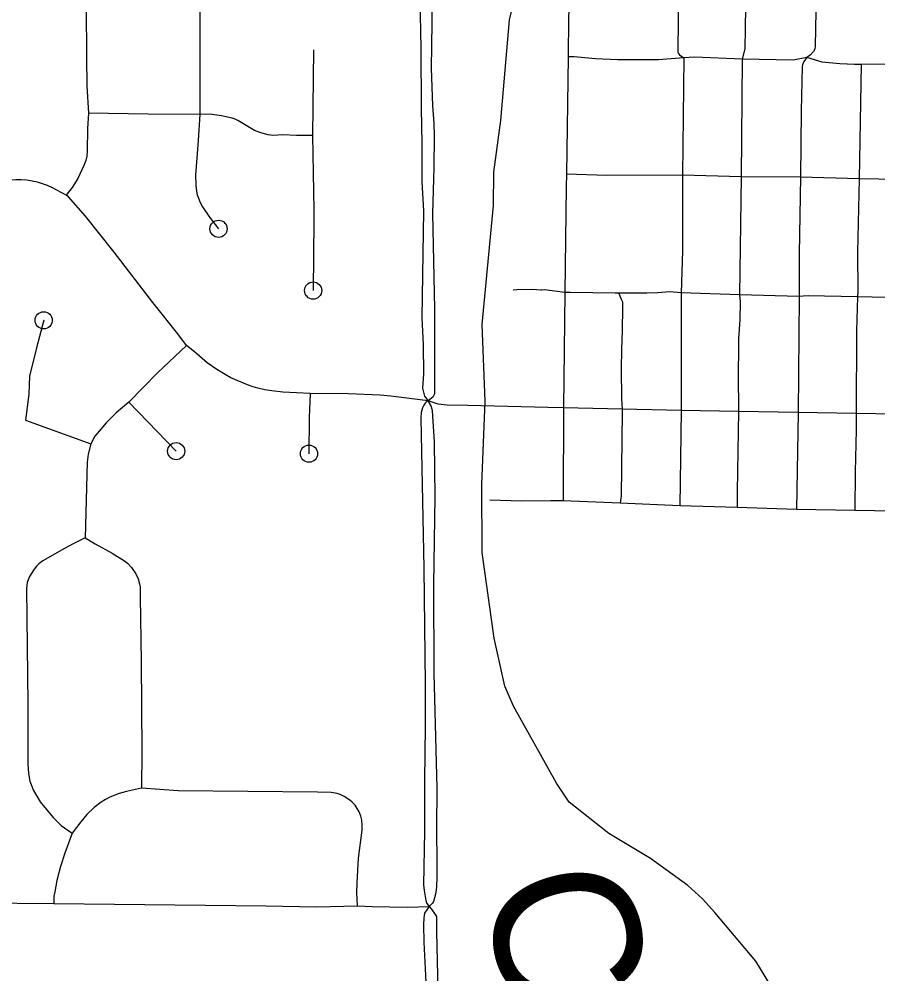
# Model space of a CAD drawing. Extents: x -19 to 366, y -4 to 359.
# Drawn here: x 151.042 to 151.514, y 190.163 to 190.688 of the extents above; entities that cross this region are included whole.
import ezdxf

# ---------------------------------------------------------------- set-up
doc = ezdxf.new("R2010")
doc.units = 0
for name, color, linetype in [('R_Striping', 7, 'Continuous'), ('R_Temp Easement', 7, 'Continuous'), ('Sheet Fence', 7, 'Continuous')]:
    doc.layers.add(name, color=color, linetype=linetype)

msp = doc.modelspace()

# ---------------------------------------------------------------- linework, layer by layer
at = {"layer": 'R_Striping'}
for points in [[(151.26683, 190.91878), (151.2647, 190.91541), (151.26336, 190.91206), (151.26227, 190.90888), (151.26172, 190.90513), (151.26213, 190.87481), (151.26327, 190.83911), (151.26375, 190.81667), (151.26374, 190.79555), (151.26304, 190.77634), (151.26215, 190.69894), (151.26257, 190.67167), (151.26283, 190.63825), (151.26321, 190.61929), (151.26314, 190.598), (151.26406, 190.58212), (151.26308, 190.5232), (151.26381, 190.50834), (151.264, 190.49248), (151.26347, 190.48459), (151.26467, 190.48023), (151.26671, 190.4776)], [(151.14089, 190.86869), (151.14062, 190.81903), (151.14068, 190.80419), (151.14095, 190.75255), (151.14096, 190.74761), (151.14096, 190.69299), (151.14098, 190.63512)], [(151.48073, 190.77906), (151.48052, 190.72512), (151.48049, 190.72052), (151.47954, 190.67289), (151.47929, 190.67096), (151.47869, 190.66963), (151.47704, 190.66785), (151.47498, 190.66645)], [(151.40435, 190.77026), (151.39064, 190.75752), (151.3696, 190.73392), (151.36543, 190.72942), (151.35221, 190.71517), (151.35016, 190.71235), (151.34738, 190.70808), (151.3463, 190.70611), (151.34547, 190.70381), (151.34488, 190.70138), (151.34422, 190.69724), (151.34383, 190.68811), (151.34371, 190.66672)], [(151.40435, 190.77026), (151.40466, 190.73119), (151.40454, 190.71968), (151.40398, 190.67019), (151.40407, 190.66937), (151.40436, 190.6686), (151.40483, 190.66793), (151.40734, 190.66619)], [(151.07816, 190.76943), (151.07843, 190.7533), (151.07834, 190.74577), (151.07823, 190.73682), (151.07846, 190.69428), (151.07861, 190.66639)], [(151.44175, 190.72879), (151.44143, 190.70543), (151.4408, 190.67111), (151.43946, 190.66547)], [(151.26891, 190.69813), (151.26835, 190.66033), (151.26901, 190.63993), (151.26968, 190.6302), (151.26989, 190.62336), (151.2697, 190.60595), (151.2691, 190.58062), (151.2701, 190.52828), (151.27022, 190.50594), (151.27005, 190.48156), (151.26914, 190.47972), (151.26671, 190.4776)], [(151.20365, 190.67061), (151.20302, 190.62349)], [(151.07861, 190.66639), (151.07881, 190.65087), (151.07974, 190.63578)], [(151.34371, 190.66672), (151.34275, 190.60224)], [(151.40734, 190.66619), (151.39331, 190.66506), (151.37081, 190.66509), (151.35867, 190.66564), (151.347, 190.66685), (151.34371, 190.66672)], [(151.40734, 190.66619), (151.40648, 190.60162)], [(151.43946, 190.66547), (151.41311, 190.66651), (151.40734, 190.66619)], [(151.43946, 190.66547), (151.43876, 190.60083)], [(151.47498, 190.66645), (151.46751, 190.66499), (151.43946, 190.66547)], [(151.47498, 190.66645), (151.47329, 190.66428), (151.47266, 190.66243), (151.47248, 190.6613), (151.47183, 190.63712), (151.47143, 190.60056)], [(151.50477, 190.66258), (151.50112, 190.66254), (151.49318, 190.6629), (151.48341, 190.66389), (151.47498, 190.66645)], [(151.50477, 190.66258), (151.50383, 190.59976)], [(151.53874, 190.66386), (151.52073, 190.66273), (151.50477, 190.66258)], [(151.07974, 190.63578), (151.07926, 190.62734), (151.07913, 190.61493), (151.07884, 190.61212), (151.07827, 190.60971), (151.07731, 190.60709), (151.0739, 190.59982), (151.07076, 190.59484), (151.06756, 190.59077)], [(151.14098, 190.63512), (151.11256, 190.63519), (151.07974, 190.63578)], [(151.14098, 190.63512), (151.14018, 190.6207), (151.13857, 190.60166), (151.13881, 190.59603), (151.13917, 190.59286), (151.13963, 190.59096), (151.14027, 190.58909), (151.1412, 190.58677), (151.14243, 190.58431), (151.14634, 190.57861), (151.15134, 190.57222)], [(151.20302, 190.62349), (151.19424, 190.62354), (151.18667, 190.62383), (151.18123, 190.62361), (151.17855, 190.62387), (151.17468, 190.6249), (151.17104, 190.62631), (151.1619, 190.63179), (151.16046, 190.63252), (151.15887, 190.63311), (151.15287, 190.6344), (151.14645, 190.63525), (151.14098, 190.63512)], [(151.20302, 190.62349), (151.20371, 190.58238), (151.20369, 190.58063), (151.20367, 190.57671), (151.20335, 190.53825)], [(151.34275, 190.60224), (151.34265, 190.59534), (151.34178, 190.53724)], [(151.36493, 190.6016), (151.34275, 190.60224)], [(151.40648, 190.60162), (151.36493, 190.6016)], [(151.40648, 190.60162), (151.40649, 190.56019), (151.4059, 190.53703)], [(151.43876, 190.60083), (151.40648, 190.60162)], [(151.06756, 190.59077), (151.06001, 190.59472), (151.05729, 190.59596), (151.05449, 190.59701), (151.05165, 190.59785), (151.04874, 190.5985), (151.04579, 190.59894), (151.04282, 190.59917), (151.03984, 190.59919), (151.02438, 190.59827), (151.01701, 190.59812)], [(151.43876, 190.60083), (151.438, 190.53599)], [(151.47143, 190.60056), (151.43876, 190.60083)], [(151.47143, 190.60056), (151.47072, 190.55846), (151.47071, 190.53494)], [(151.50383, 190.59976), (151.47143, 190.60056)], [(151.50383, 190.59976), (151.50283, 190.55932), (151.50305, 190.53797), (151.50279, 190.53476)], [(151.53606, 190.59907), (151.50383, 190.59976)], [(151.13375, 190.50801), (151.12891, 190.5145), (151.11525, 190.53162), (151.09384, 190.55936), (151.07821, 190.57919), (151.06877, 190.58985), (151.06756, 190.59077)], [(151.34178, 190.53724), (151.33063, 190.53864), (151.32917, 190.5384), (151.32865, 190.53841), (151.32618, 190.53874), (151.32381, 190.53883), (151.3154, 190.53873), (151.31342, 190.53856)], [(151.34178, 190.53724), (151.34113, 190.47373)], [(151.37157, 190.53684), (151.36948, 190.53684), (151.34496, 190.53711), (151.34178, 190.53724)], [(151.4059, 190.53703), (151.39961, 190.53759), (151.39276, 190.53704), (151.38687, 190.53685), (151.37157, 190.53684)], [(151.37157, 190.53684), (151.37165, 190.53634), (151.37283, 190.5335), (151.37351, 190.53204), (151.37356, 190.5289), (151.3733, 190.51621), (151.37306, 190.50584), (151.37291, 190.49521), (151.37295, 190.47883), (151.3734, 190.47301)], [(151.4059, 190.53703), (151.4059, 190.47229)], [(151.438, 190.53599), (151.4059, 190.53703)], [(151.438, 190.53599), (151.43828, 190.53203), (151.43812, 190.52236), (151.4373, 190.51172), (151.43736, 190.50822), (151.43723, 190.49062), (151.43733, 190.47352), (151.43732, 190.47175)], [(151.47071, 190.53494), (151.438, 190.53599)], [(151.47071, 190.53494), (151.47016, 190.47118)], [(151.50279, 190.53476), (151.4757, 190.53536), (151.47286, 190.53523), (151.47071, 190.53494)], [(151.50279, 190.53476), (151.50235, 190.51614), (151.50201, 190.47062)], [(151.5353, 190.53404), (151.50279, 190.53476)], [(151.05515, 190.52192), (151.05115, 190.50672), (151.04736, 190.49117), (151.04699, 190.48132), (151.04507, 190.46698), (151.08115, 190.454)], [(151.13375, 190.50801), (151.11783, 190.49309), (151.10199, 190.47695)], [(151.20182, 190.4816), (151.18678, 190.48248), (151.18072, 190.48309), (151.17687, 190.48374), (151.17303, 190.48458), (151.17035, 190.48532), (151.16724, 190.48641), (151.15805, 190.49036), (151.1549, 190.49206), (151.15032, 190.49484), (151.14509, 190.49848), (151.13816, 190.5045), (151.13375, 190.50801)], [(151.20182, 190.4816), (151.20122, 190.46835), (151.20106, 190.44857)], [(151.26671, 190.4776), (151.24605, 190.48024), (151.24024, 190.48075), (151.22283, 190.48142), (151.20182, 190.4816)], [(151.10199, 190.47695), (151.09497, 190.47102), (151.08952, 190.46556), (151.0856, 190.46104), (151.08335, 190.45812), (151.08115, 190.454)], [(151.10199, 190.47695), (151.128, 190.44996)], [(151.26671, 190.4776), (151.2656, 190.4769), (151.26498, 190.47627), (151.2643, 190.47529), (151.26358, 190.47387), (151.26281, 190.47113), (151.26266, 190.46831), (151.26433, 190.38563), (151.26503, 190.32178), (151.26501, 190.29871), (151.26469, 190.26886), (151.26461, 190.24082), (151.26413, 190.21153), (151.26444, 190.20837), (151.26543, 190.2029), (151.266, 190.20125), (151.26719, 190.1996)], [(151.34113, 190.47373), (151.33257, 190.47396), (151.28848, 190.47515), (151.27716, 190.47527), (151.27207, 190.47578), (151.26671, 190.4776)], [(151.26671, 190.4776), (151.26693, 190.47672), (151.26823, 190.47459), (151.26889, 190.47207), (151.26987, 190.4551), (151.27026, 190.42487), (151.26957, 190.37661), (151.26979, 190.32798), (151.27145, 190.26465), (151.27117, 190.24244), (151.27146, 190.22315), (151.27146, 190.21584), (151.27125, 190.21029), (151.27075, 190.20632), (151.2696, 190.20229), (151.26903, 190.20134), (151.26719, 190.1996)], [(151.34113, 190.47373), (151.34095, 190.42268)], [(151.3734, 190.47301), (151.34113, 190.47373)], [(151.3734, 190.47301), (151.37334, 190.47113), (151.37324, 190.45632), (151.37277, 190.42518), (151.37273, 190.42415), (151.3723, 190.42134)], [(151.4059, 190.47229), (151.3734, 190.47301)], [(151.4059, 190.47229), (151.40502, 190.41994)], [(151.43732, 190.47175), (151.4059, 190.47229)], [(151.43732, 190.47175), (151.43666, 190.42784), (151.43669, 190.41894)], [(151.47016, 190.47118), (151.43732, 190.47175)], [(151.47016, 190.47118), (151.46934, 190.4179)], [(151.50201, 190.47062), (151.47016, 190.47118)], [(151.50201, 190.47062), (151.50208, 190.46171), (151.50162, 190.43852), (151.5014, 190.41731)], [(151.5348, 190.47004), (151.50201, 190.47062)], [(151.08115, 190.454), (151.07952, 190.44822), (151.07901, 190.44384), (151.07794, 190.40222)], [(151.34095, 190.42268), (151.3341, 190.42264), (151.31826, 190.42255), (151.30053, 190.42297)], [(151.3723, 190.42134), (151.34095, 190.42268)], [(151.40502, 190.41994), (151.3723, 190.42134)], [(151.43669, 190.41894), (151.40502, 190.41994)], [(151.46934, 190.4179), (151.43669, 190.41894)], [(151.5014, 190.41731), (151.46934, 190.4179)], [(151.53381, 190.41672), (151.5014, 190.41731)], [(151.07794, 190.40222), (151.07129, 190.39895), (151.06651, 190.39641), (151.0547, 190.38962), (151.05255, 190.38808), (151.05133, 190.38691), (151.04986, 190.38516), (151.04736, 190.38107), (151.04651, 190.37915), (151.04606, 190.37772), (151.04566, 190.37452), (151.04635, 190.31092), (151.04648, 190.27811), (151.04676, 190.27264), (151.04757, 190.26857), (151.04945, 190.26343), (151.05329, 190.25709), (151.06041, 190.24861), (151.06481, 190.24413), (151.07088, 190.23998)], [(151.07794, 190.40222), (151.08339, 190.39901), (151.0929, 190.39384), (151.09956, 190.38959), (151.1013, 190.38829), (151.10339, 190.38601), (151.10581, 190.38253), (151.10708, 190.37977), (151.1078, 190.37708), (151.10815, 190.37544), (151.10827, 190.36988), (151.10877, 190.33426), (151.10909, 190.28465), (151.10893, 190.26468)], [(151.10893, 190.26468), (151.10072, 190.26283), (151.09675, 190.26167), (151.09149, 190.25964), (151.08908, 190.25844), (151.08676, 190.25705), (151.08285, 190.254), (151.07884, 190.25018), (151.07555, 190.24619), (151.07088, 190.23998)], [(151.22784, 190.19995), (151.22736, 190.20721), (151.22755, 190.21268), (151.22826, 190.22624), (151.23036, 190.2415), (151.23037, 190.24453), (151.23008, 190.24713), (151.22957, 190.24922), (151.22866, 190.2517), (151.22766, 190.25355), (151.22642, 190.2553), (151.22488, 190.25689), (151.22348, 190.25803), (151.22041, 190.26), (151.21827, 190.26113), (151.21664, 190.26172), (151.21331, 190.26219), (151.20575, 190.26242), (151.12909, 190.26316), (151.10893, 190.26468)], [(151.07088, 190.23998), (151.06685, 190.22896), (151.06432, 190.22153), (151.06245, 190.21385), (151.06126, 190.20771), (151.06076, 190.20521), (151.06065, 190.20119)], [(150.98765, 190.19565), (150.994, 190.19796), (151.00266, 190.20004), (151.00751, 190.2008), (151.01346, 190.20142), (151.02009, 190.20162), (151.06065, 190.20119)], [(151.06065, 190.20119), (151.17737, 190.19994), (151.20517, 190.19945), (151.22784, 190.19995)], [(151.22784, 190.19995), (151.23586, 190.19957), (151.25529, 190.19917), (151.26719, 190.1996)], [(151.26719, 190.1996), (151.26463, 190.19586), (151.26418, 190.19334), (151.26406, 190.18948), (151.26432, 190.17991), (151.2654, 190.158), (151.26568, 190.1193), (151.26637, 190.09547), (151.26666, 190.07469), (151.26677, 190.0456), (151.26623, 189.97995), (151.26623, 189.96328), (151.26773, 189.92584), (151.2683, 189.9226), (151.26922, 189.92101), (151.26954, 189.92002), (151.2703, 189.91888)], [(151.26719, 190.1996), (151.26854, 190.19808), (151.27054, 190.19522), (151.27117, 190.19414), (151.27119, 190.19002), (151.2712, 190.18577), (151.27191, 190.15347), (151.27192, 190.11176), (151.27152, 190.08318), (151.27197, 190.0349), (151.27223, 190.02556), (151.27304, 190.0135), (151.2732, 189.99561), (151.27448, 189.96378), (151.27554, 189.94716), (151.27554, 189.94086), (151.27526, 189.93122)]]:
    msp.add_lwpolyline(points, dxfattribs=at)
for centre in [(151.15134, 190.57222), (151.20335, 190.53825), (151.05515, 190.52192), (151.128, 190.44996), (151.20106, 190.44857)]:
    msp.add_circle(centre, 0.00473, dxfattribs=at)
at = {"layer": 'R_Temp Easement'}
msp.add_lwpolyline([(151.45714, 190.15264), (151.44698, 190.16953), (151.42432, 190.19622), (151.41754, 190.20387), (151.40945, 190.21112), (151.3889, 190.22608), (151.3661, 190.23967), (151.34419, 190.25688), (151.33717, 190.26738), (151.31365, 190.30982), (151.3089, 190.32074), (151.30292, 190.34721), (151.29637, 190.39418), (151.29625, 190.4316), (151.29806, 190.47741), (151.29634, 190.51954), (151.30253, 190.585), (151.30276, 190.60343), (151.30659, 190.63181), (151.31145, 190.68718), (151.31338, 190.69539)], dxfattribs=at)
at = {"layer": 'Sheet Fence'}
for points in [[(154.11585, 1.87092), (153.9063, 10.48743), (153.69602, 19.10409), (153.48501, 27.72087), (153.27327, 36.3378), (153.0608, 44.95486), (152.84759, 53.57206), (152.63366, 62.1894), (152.419, 70.80688), (152.20362, 79.42449), (151.98751, 88.04225), (151.77068, 96.66014), (151.55312, 105.27817), (151.33484, 113.89634), (151.11584, 122.51465), (150.89612, 131.13311), (150.67568, 139.7517), (150.45452, 148.37043), (150.23264, 156.98931), (150.01005, 165.60832), (149.78674, 174.22748), (149.56272, 182.84677), (149.33799, 191.46621), (149.11254, 200.0858), (148.88638, 208.70552), (148.65952, 217.32539), (148.43194, 225.9454), (148.20366, 234.56555), (147.97466, 243.18584), (147.74497, 251.80628), (147.51457, 260.42687), (147.28346, 269.04759), (147.05165, 277.66846), (146.81914, 286.28948), (146.58593, 294.91064), (146.35202, 303.53194), (146.11742, 312.15339), (145.88211, 320.77499), (145.64611, 329.39673), (145.40941, 338.01861), (145.17202, 346.64065)], [(0, 189.51617), (7.11214, 189.52059), (14.22427, 189.53386), (21.33637, 189.55597), (28.44845, 189.58693), (35.56048, 189.62672), (42.67245, 189.67537), (49.78436, 189.73285), (56.89619, 189.79918), (64.00793, 189.87436), (71.11958, 189.95838), (78.23111, 190.05124), (85.34253, 190.15294), (92.45381, 190.26349), (99.56495, 190.38288), (106.67593, 190.51112), (113.78675, 190.6482), (120.89739, 190.79412), (128.00785, 190.94888), (135.11811, 191.11248), (142.22816, 191.28493), (149.33799, 191.46621), (156.44759, 191.65634), (163.55694, 191.85531), (170.66605, 192.06312), (177.77489, 192.27977), (184.88345, 192.50526), (191.99173, 192.73959), (199.09971, 192.98276), (206.20739, 193.23477), (213.31474, 193.49561), (220.42177, 193.7653), (227.52845, 194.04382), (234.63479, 194.33118), (241.74076, 194.62738), (248.84635, 194.93241), (255.95157, 195.24628), (263.05638, 195.56898), (270.16079, 195.90052), (277.26478, 196.24089), (284.36834, 196.5901), (291.47147, 196.94814), (298.57414, 197.31501), (305.67635, 197.69072), (312.77809, 198.07525), (319.87934, 198.46862), (326.9801, 198.87082), (334.08035, 199.28185), (341.18009, 199.7017)], [(0, 180.89994), (7.12284, 180.90436), (14.24566, 180.9176), (21.36847, 180.93968), (28.49124, 180.97058), (35.61397, 181.01031), (42.73664, 181.05888), (49.85925, 181.11627), (56.98178, 181.18249), (64.10422, 181.25754), (71.22656, 181.34142), (78.3488, 181.43413), (85.47091, 181.53567), (92.5929, 181.64603), (99.71474, 181.76523), (106.83643, 181.89325), (113.95795, 182.0301), (121.0793, 182.17578), (128.20046, 182.33029), (135.32143, 182.49362), (142.44218, 182.66579), (149.56272, 182.84677), (156.68303, 183.03659), (163.8031, 183.23523), (170.92291, 183.4427), (178.04247, 183.65899), (185.16175, 183.88411), (192.28074, 184.11805), (199.39944, 184.36082), (206.51784, 184.61242), (213.63591, 184.87283), (220.75366, 185.14207), (227.87107, 185.42014), (234.98813, 185.70702), (242.10483, 186.00273), (249.22115, 186.30726), (256.33709, 186.62061), (263.45264, 186.94279), (270.56779, 187.27378), (277.68251, 187.61359), (284.79682, 187.96222), (291.91068, 188.31967), (299.02409, 188.68594), (306.13705, 189.06103), (313.24954, 189.44494), (320.36154, 189.83766), (327.47305, 190.23919), (334.58406, 190.64954), (341.69455, 191.06871)]]:
    msp.add_spline(points, degree=3, dxfattribs=at)

# ---------------------------------------------------------------- texts
at = {"layer": 'R_Temp Easement'}
msp.add_text('Creek', height=0.08, rotation=284.8368, dxfattribs=at).set_placement((151.2942, 190.21101))

doc.saveas('drawing.dxf')
